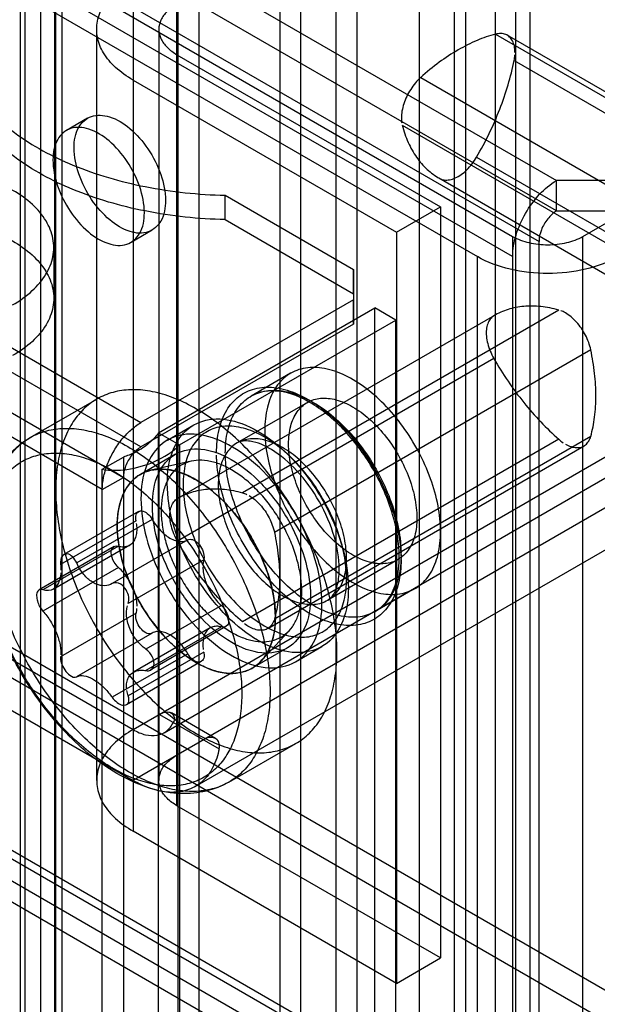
# Model space of a CAD drawing. Header units: millimetres. Extents: x 188 to 1028, y 131 to 1566.
# Tile 259 of 326: x 599 to 622, y 1058 to 1098. Entities that reach past the tile are written whole.
import ezdxf

# ---------------------------------------------------------------- set-up
doc = ezdxf.new("R2010")
doc.units = ezdxf.units.MM
doc.header["$LTSCALE"] = 110.325218
doc.layers.get('0').update_dxf_attribs({"linetype": 'CONTINUOUS'})

msp = doc.modelspace()

# ---------------------------------------------------------------- linework, layer by layer
at = {"color": 7, "linetype": 'CONTINUOUS'}
for p, q in [((609.663, 1565.991), (609.663, 633.546)), ((610.511, 633.056), (610.511, 1565.501)), ((612.774, 635.342), (612.774, 1564.195)), ((611.926, 1563.705), (611.926, 634.852)), ((616.699, 590.047), (616.699, 1546.988)), ((615.284, 589.23), (615.284, 1546.171)), ((600.046, 627.993), (600.046, 1333.86)), ((600.895, 1333.37), (600.895, 627.504)), ((599.402, 1332.962), (599.402, 659.755)), ((600.602, 1332.962), (600.602, 659.755)), ((204.669, 1331.557), (620.803, 1091.307)), ((620.803, 1090.083), (204.669, 1330.332)), ((606.41, 1329.369), (606.41, 684.863)), ((203.962, 1329.108), (620.096, 1088.858)), ((605.562, 1328.879), (605.562, 684.373)), ((619.035, 1088.246), (202.901, 1328.495)), ((189.997, 1320.637), (604.08, 1081.571)), ((604.08, 1080.591), (189.997, 1319.657)), ((189.29, 1318.432), (603.373, 1079.366)), ((602.524, 1078.876), (188.441, 1317.942)), ((215.276, 1293.998), (624.339, 1057.831)), ((215.276, 1292.773), (624.339, 1056.606)), ((620.803, 1051.707), (203.962, 1292.365)), ((202.901, 1291.753), (620.803, 1050.482)), ((204.169, 1291.907), (620.303, 1051.658)), ((203.419, 1290.608), (619.553, 1050.358)), ((618.328, 1109.882), (618.328, 149.676)), ((619.742, 150.492), (619.742, 1109.066)), ((617.157, 151.309), (617.157, 1108.249)), ((619.157, 151.309), (619.157, 1108.249)), ((600.651, 142.735), (600.651, 1099.676)), ((600.651, 1099.676), (619.035, 1089.062)), ((603.762, 1099.431), (603.762, 1065.138)), ((599.236, 141.919), (599.236, 1098.86)), ((599.236, 1098.86), (617.621, 1088.246)), ((605.53, 1066.159), (605.53, 1098.411)), ((602.297, 1097.39), (602.297, 1067.18)), ((604.797, 1097.39), (604.797, 1067.18)), ((618.35, 1097.195), (631.078, 1089.847)), ((631.546, 1089.802), (618.818, 1097.15)), ((605.53, 1096.369), (616.136, 1090.246)), ((619.094, 1096.137), (631.822, 1088.788)), ((621.864, 1089.062), (633.885, 1096.002)), ((603.762, 1095.349), (614.368, 1089.225)), ((615.336, 1095.454), (628.064, 1088.106)), ((601.928, 1093.814), (601.08, 1093.325)), ((614.592, 1093.537), (627.32, 1086.188)), ((617.587, 1092.251), (630.315, 1084.903)), ((616.067, 1091.41), (628.827, 1084.044)), ((620.803, 1090.083), (620.803, 1091.307)), ((625.046, 1091.307), (620.803, 1091.307)), ((607.474, 1089.736), (607.474, 1090.715)), ((607.474, 1090.715), (612.636, 1087.735)), ((614.368, 1089.225), (616.136, 1090.246)), ((616.136, 1090.246), (616.136, 1060.035)), ((620.803, 1090.083), (625.046, 1090.083)), ((607.474, 1089.736), (612.636, 1086.755)), ((604.528, 1089.311), (603.68, 1088.821)), ((614.368, 1089.225), (614.368, 1059.015)), ((619.035, 1089.062), (619.035, 132.121)), ((620.096, 1052.115), (620.096, 1088.858)), ((621.864, 132.121), (621.864, 1089.062)), ((600.573, 1088.612), (600.573, 1086.571)), ((603.762, 1069.221), (637.349, 1088.612)), ((617.621, 131.305), (617.621, 1088.246)), ((639.117, 1087.592), (603.762, 1067.179)), ((612.636, 1086.755), (612.636, 1087.735)), ((612.636, 1087.735), (612.636, 1085.531)), ((605.012, 1069.097), (636.831, 1087.468)), ((612.636, 1086.511), (604.08, 1081.571)), ((612.636, 1085.531), (612.636, 1086.511)), ((604.787, 1081.163), (613.485, 1086.184)), ((620.89, 1086.1), (608.162, 1078.751)), ((613.485, 1053.524), (613.485, 1086.184)), ((614.334, 1085.694), (613.485, 1086.184)), ((618.311, 1085.885), (605.551, 1078.518)), ((605.636, 1080.673), (614.334, 1085.694)), ((614.334, 1053.034), (614.334, 1085.694)), ((612.636, 1085.531), (604.08, 1080.591)), ((606.262, 1066.932), (638.081, 1085.303)), ((622.179, 1084.497), (609.451, 1077.148)), ((618.279, 1084.148), (605.551, 1076.8)), ((610.101, 1083.553), (608.51, 1082.635)), ((599.618, 1080.965), (602.307, 1082.518)), ((610.776, 1082.384), (607.947, 1080.751)), ((605.147, 1080.866), (606.207, 1081.479)), ((604.787, 148.717), (604.787, 1081.163)), ((604.787, 1081.163), (605.636, 1080.673)), ((620.89, 1080.9), (608.162, 1073.552)), ((622.179, 1081.015), (609.451, 1073.667)), ((605.636, 1080.673), (605.636, 148.227)), ((609.179, 1073.285), (621.907, 1080.633)), ((602.524, 1079.693), (603.373, 1080.183)), ((603.373, 1080.183), (603.373, 149.697)), ((605.472, 1080.303), (604.057, 1079.487)), ((602.524, 149.207), (602.524, 1079.693)), ((606.107, 1080.02), (604.491, 1079.655)), ((602.524, 1078.876), (603.373, 1079.366)), ((603.986, 1077.996), (600.982, 1076.262)), ((604.533, 1077.679), (601.494, 1075.924)), ((603.887, 1077.621), (600.848, 1075.866)), ((602.998, 1076.59), (599.981, 1074.849)), ((603.173, 1076.605), (600.134, 1074.85)), ((603.629, 1076.644), (600.544, 1074.863)), ((605.962, 1076.855), (602.918, 1075.097)), ((603.173, 1075.744), (600.134, 1073.99)), ((606.607, 1076.051), (603.567, 1074.296)), ((614.426, 1076.062), (611.597, 1074.429)), ((615.101, 1074.893), (613.51, 1073.974)), ((607.321, 1074.21), (604.282, 1072.456)), ((603.887, 1073.904), (600.848, 1072.149)), ((607.321, 1073.349), (604.282, 1071.595)), ((607.496, 1073.364), (604.479, 1071.623)), ((596.867, 1073.201), (603.762, 1069.221)), ((604.537, 1073.103), (601.492, 1071.345)), ((606.865, 1073.311), (603.78, 1071.53)), ((610.044, 1073.201), (608.92, 1071.984)), ((610.297, 1071.946), (611.357, 1072.558)), ((605.961, 1072.276), (602.922, 1070.521)), ((606.607, 1072.333), (603.567, 1070.579)), ((609.972, 1072.509), (608.557, 1071.693)), ((606.507, 1071.958), (603.503, 1070.224)), ((596.867, 1071.16), (603.762, 1067.179)), ((608.135, 1070.658), (608.135, 1070.602)), ((609.274, 1070.771), (609.274, 1070.71)), ((604.822, 1069.833), (607.226, 1068.445)), ((607.084, 1068.866), (605.31, 1069.89)), ((607.618, 1067.108), (610.307, 1068.661)), ((616.136, 1060.035), (605.53, 1066.159)), ((614.368, 1059.015), (603.762, 1065.138)), ((614.368, 1059.015), (616.136, 1060.035))]:
    msp.add_line(p, q, dxfattribs=at)
for points in [[(603.887, 1077.621), (603.879, 1077.664), (603.875, 1077.706), (603.873, 1077.747)], [(606.62, 1076.161), (606.619, 1076.122), (606.614, 1076.085), (606.607, 1076.051)], [(603.873, 1073.794), (603.875, 1073.833), (603.879, 1073.869), (603.887, 1073.904)], [(606.607, 1072.333), (606.614, 1072.29), (606.619, 1072.248), (606.62, 1072.208)]]:
    msp.add_lwpolyline(points, dxfattribs=at)
for points, knots in [([(603.762, 1095.349), (603.512, 1095.493), (603.065, 1095.808), (602.558, 1096.395), (602.288, 1097.049), (602.288, 1097.731), (602.558, 1098.385), (603.065, 1098.973), (603.512, 1099.287), (603.762, 1099.431)], [0, 0, 0, 0, 0.165155, 0.309737, 0.438588, 0.561413, 0.690264, 0.834846, 1, 1, 1, 1]), ([(596.915, 1098.608), (596.688, 1098.015), (596.509, 1096.666), (597.34, 1094.701), (599.037, 1093.061), (601.413, 1091.79), (604.3, 1090.958), (606.393, 1090.739), (607.474, 1090.715)], [0, 0, 0, 0, 0.125825, 0.256373, 0.407767, 0.585294, 0.785575, 1, 1, 1, 1]), ([(605.53, 1098.411), (605.386, 1098.328), (605.132, 1098.144), (604.864, 1097.79), (604.766, 1097.39), (604.864, 1096.99), (605.132, 1096.636), (605.386, 1096.453), (605.53, 1096.369)], [0, 0, 0, 0, 0.190419, 0.353951, 0.499989, 0.646029, 0.809567, 1, 1, 1, 1]), ([(607.474, 1089.736), (606.393, 1089.759), (604.3, 1089.978), (601.413, 1090.81), (599.037, 1092.081), (597.34, 1093.721), (596.509, 1095.686), (596.688, 1097.035), (596.915, 1097.628)], [0, 0, 0, 0, 0.214406, 0.414678, 0.592206, 0.743607, 0.874163, 1, 1, 1, 1]), ([(618.35, 1097.195), (618.096, 1097.129), (617.577, 1096.95), (616.817, 1096.566), (616.059, 1096.065), (615.575, 1095.669), (615.336, 1095.454)], [0, 0, 0, 0, 0.224659, 0.466777, 0.725758, 1, 1, 1, 1]), ([(619.128, 1096.464), (619.128, 1096.547), (619.115, 1096.705), (619.043, 1096.92), (618.923, 1097.087), (618.757, 1097.194), (618.557, 1097.232), (618.42, 1097.213), (618.35, 1097.195)], [0, 0, 0, 0, 0.198114, 0.372815, 0.528948, 0.676855, 0.830024, 1, 1, 1, 1]), ([(617.587, 1092.251), (617.768, 1092.561), (618.104, 1093.192), (618.528, 1094.165), (618.864, 1095.146), (619.029, 1095.808), (619.094, 1096.137)], [0, 0, 0, 0, 0.257311, 0.511716, 0.760205, 1, 1, 1, 1]), ([(615.336, 1095.454), (615.259, 1095.386), (615.114, 1095.234), (614.926, 1094.977), (614.769, 1094.696), (614.651, 1094.404), (614.577, 1094.112), (614.558, 1093.918), (614.558, 1093.825)], [0, 0, 0, 0, 0.166162, 0.339265, 0.514213, 0.685792, 0.849095, 1, 1, 1, 1]), ([(601.39, 1092.624), (601.39, 1092.906), (601.463, 1093.437), (602.073, 1093.99), (602.913, 1093.91), (603.702, 1093.405), (604.41, 1092.593), (604.913, 1091.597), (605.067, 1090.857), (605.067, 1090.501)], [0, 0, 0, 0, 0.130231, 0.233176, 0.344879, 0.489739, 0.658605, 0.836049, 1, 1, 1, 1]), ([(614.592, 1093.537), (614.653, 1093.299), (614.806, 1092.848), (615.142, 1092.242), (615.571, 1091.745), (615.917, 1091.494), (616.099, 1091.392)], [0, 0, 0, 0, 0.27375, 0.528096, 0.767883, 1, 1, 1, 1]), ([(604.218, 1090.011), (604.218, 1090.365), (604.067, 1091.098), (603.569, 1092.09), (602.867, 1092.904), (602.079, 1093.414), (601.236, 1093.504), (600.615, 1092.953), (600.541, 1092.418), (600.541, 1092.134)], [0, 0, 0, 0, 0.162892, 0.338517, 0.507397, 0.652855, 0.765202, 0.869081, 1, 1, 1, 1]), ([(605.067, 1090.501), (605.067, 1090.219), (604.994, 1089.689), (604.383, 1089.136), (603.543, 1089.215), (602.755, 1089.72), (602.047, 1090.533), (601.544, 1091.529), (601.39, 1092.269), (601.39, 1092.624)], [0, 0, 0, 0, 0.130231, 0.233176, 0.344879, 0.489739, 0.658605, 0.836049, 1, 1, 1, 1]), ([(600.541, 1092.134), (600.541, 1091.781), (600.693, 1091.047), (601.19, 1090.056), (601.893, 1089.242), (602.68, 1088.731), (603.523, 1088.641), (604.144, 1089.193), (604.218, 1089.728), (604.218, 1090.011)], [0, 0, 0, 0, 0.162892, 0.338517, 0.507397, 0.652855, 0.765202, 0.869081, 1, 1, 1, 1]), ([(616.099, 1091.392), (616.156, 1091.36), (616.289, 1091.318), (616.508, 1091.329), (616.739, 1091.406), (616.973, 1091.544), (617.199, 1091.736), (617.41, 1091.975), (617.531, 1092.156), (617.587, 1092.251)], [0, 0, 0, 0, 0.104658, 0.218345, 0.346729, 0.49142, 0.651013, 0.8221, 1, 1, 1, 1]), ([(598.918, 1086.306), (599.2, 1086.468), (599.704, 1086.823), (600.277, 1087.486), (600.583, 1088.224), (600.584, 1088.993), (600.282, 1089.731), (599.711, 1090.395), (598.911, 1090.961), (597.921, 1091.408), (596.79, 1091.719), (595.57, 1091.88), (594.316, 1091.882), (593.088, 1091.726), (591.945, 1091.416), (591.244, 1091.102), (590.928, 1090.919)], [0, 0, 0, 0, 0.068662, 0.128888, 0.182606, 0.233435, 0.287046, 0.347271, 0.41572, 0.492207, 0.575244, 0.662467, 0.751, 0.839016, 0.922873, 1, 1, 1, 1]), ([(619.035, 1088.246), (619.035, 1088.538), (619.145, 1089.149), (619.523, 1090.005), (620.076, 1090.761), (620.55, 1091.161), (620.803, 1091.307)], [0, 0, 0, 0, 0.239286, 0.500002, 0.760717, 1, 1, 1, 1]), ([(620.803, 1090.083), (620.666, 1090.004), (620.42, 1089.771), (620.174, 1089.345), (620.096, 1089.016), (620.096, 1088.858)], [0, 0, 0, 0, 0.324297, 0.675568, 1, 1, 1, 1]), ([(590.928, 1088.877), (591.243, 1089.06), (591.939, 1089.373), (593.074, 1089.682), (594.293, 1089.839), (595.54, 1089.84), (596.76, 1089.684), (597.896, 1089.376), (598.89, 1088.931), (599.694, 1088.368), (600.271, 1087.707), (600.581, 1086.97), (600.586, 1086.196), (600.283, 1085.452), (599.707, 1084.784), (599.201, 1084.428), (598.918, 1084.264)], [0, 0, 0, 0, 0.076803, 0.159994, 0.247287, 0.335327, 0.422553, 0.505905, 0.582647, 0.65122, 0.711507, 0.765284, 0.816399, 0.870462, 0.931078, 1, 1, 1, 1]), ([(619.035, 1089.062), (619.238, 1088.945), (619.705, 1088.777), (620.45, 1088.696), (621.194, 1088.777), (621.661, 1088.945), (621.864, 1089.062)], [0, 0, 0, 0, 0.239285, 0.500001, 0.760716, 1, 1, 1, 1]), ([(623.278, 1088.246), (622.873, 1088.012), (621.938, 1087.675), (620.45, 1087.514), (618.961, 1087.675), (618.026, 1088.012), (617.621, 1088.246)], [0, 0, 0, 0, 0.239284, 0.499999, 0.760715, 1, 1, 1, 1]), ([(620.89, 1086.1), (620.654, 1086.165), (620.187, 1086.259), (619.494, 1086.271), (618.849, 1086.147), (618.458, 1085.973), (618.279, 1085.867)], [0, 0, 0, 0, 0.273748, 0.528094, 0.767881, 1, 1, 1, 1]), ([(618.279, 1085.867), (618.223, 1085.833), (618.12, 1085.739), (618.02, 1085.544), (617.971, 1085.305), (617.974, 1085.034), (618.027, 1084.742), (618.128, 1084.44), (618.224, 1084.245), (618.279, 1084.148)], [0, 0, 0, 0, 0.104658, 0.218346, 0.346731, 0.491423, 0.651015, 0.822102, 1, 1, 1, 1]), ([(622.179, 1084.497), (622.158, 1084.597), (622.099, 1084.799), (621.971, 1085.09), (621.806, 1085.366), (621.611, 1085.615), (621.396, 1085.825), (621.237, 1085.939), (621.157, 1085.985)], [0, 0, 0, 0, 0.166163, 0.339266, 0.514216, 0.685794, 0.849096, 1, 1, 1, 1]), ([(622.179, 1081.015), (622.249, 1081.269), (622.353, 1081.808), (622.4, 1082.658), (622.346, 1083.565), (622.245, 1084.183), (622.179, 1084.497)], [0, 0, 0, 0, 0.22466, 0.466778, 0.725759, 1, 1, 1, 1]), ([(618.279, 1084.148), (618.457, 1083.837), (618.836, 1083.23), (619.466, 1082.376), (620.148, 1081.595), (620.639, 1081.121), (620.89, 1080.9)], [0, 0, 0, 0, 0.257312, 0.511717, 0.760206, 1, 1, 1, 1]), ([(616.136, 1077.182), (616.136, 1077.529), (616.057, 1078.257), (615.751, 1079.342), (615.27, 1080.418), (614.641, 1081.426), (613.9, 1082.312), (613.084, 1083.027), (612.239, 1083.532), (611.405, 1083.798), (610.617, 1083.799), (609.929, 1083.505), (609.419, 1082.935), (609.121, 1082.157), (609.065, 1081.574), (609.065, 1081.264)], [0, 0, 0, 0, 0.082904, 0.173285, 0.267958, 0.362914, 0.455684, 0.54242, 0.620414, 0.688853, 0.74889, 0.804338, 0.861772, 0.926239, 1, 1, 1, 1]), ([(611.964, 1072.324), (611.964, 1072.661), (611.918, 1073.359), (611.727, 1074.417), (611.416, 1075.5), (610.994, 1076.585), (610.468, 1077.648), (609.851, 1078.667), (609.156, 1079.617), (608.399, 1080.478), (607.595, 1081.231), (606.763, 1081.862), (605.92, 1082.354), (605.083, 1082.699), (604.27, 1082.886), (603.498, 1082.91), (602.783, 1082.766), (602.146, 1082.454), (601.608, 1081.983), (601.18, 1081.368), (600.872, 1080.625), (600.688, 1079.774), (600.651, 1079.169), (600.651, 1078.856)], [0, 0, 0, 0, 0.050235, 0.103716, 0.159797, 0.217619, 0.276716, 0.336044, 0.394634, 0.451663, 0.506423, 0.558268, 0.606678, 0.651376, 0.692395, 0.730159, 0.765536, 0.799803, 0.834457, 0.870852, 0.910279, 0.953284, 1, 1, 1, 1]), ([(607.121, 1080.346), (607.121, 1080.663), (607.177, 1081.262), (607.474, 1082.063), (607.98, 1082.659), (608.667, 1082.986), (609.467, 1083.021), (610.321, 1082.783), (611.192, 1082.301), (612.04, 1081.601), (612.823, 1080.719), (613.501, 1079.698), (614.038, 1078.593), (614.401, 1077.464), (614.518, 1076.701), (614.538, 1076.333)], [0, 0, 0, 0, 0.073659, 0.137968, 0.195266, 0.250293, 0.309544, 0.376857, 0.45343, 0.538723, 0.630639, 0.725946, 0.822043, 0.914588, 1, 1, 1, 1]), ([(607.474, 1080.346), (607.474, 1080.648), (607.528, 1081.217), (607.81, 1081.98), (608.292, 1082.549), (608.95, 1082.862), (609.715, 1082.893), (610.532, 1082.663), (611.364, 1082.2), (612.173, 1081.527), (612.919, 1080.683), (613.562, 1079.71), (614.068, 1078.661), (614.409, 1077.594), (614.52, 1076.873), (614.538, 1076.525)], [0, 0, 0, 0, 0.073546, 0.137808, 0.195169, 0.250626, 0.310062, 0.377599, 0.454636, 0.540371, 0.632552, 0.728063, 0.823394, 0.915057, 1, 1, 1, 1]), ([(614.472, 1076.161), (614.472, 1076.737), (614.256, 1077.96), (613.503, 1079.687), (612.396, 1081.223), (611.091, 1082.341), (609.752, 1082.932), (608.838, 1082.824), (608.51, 1082.635)], [0, 0, 0, 0, 0.174359, 0.370151, 0.566676, 0.7428, 0.88522, 1, 1, 1, 1]), ([(610.02, 1080.713), (610.02, 1080.956), (610.066, 1081.41), (610.319, 1082.009), (610.753, 1082.423), (611.328, 1082.591), (611.968, 1082.512), (612.634, 1082.217), (613.292, 1081.729), (613.905, 1081.08), (614.435, 1080.307), (614.848, 1079.459), (615.112, 1078.594), (615.182, 1078.01), (615.182, 1077.733)], [0, 0, 0, 0, 0.079261, 0.147487, 0.208298, 0.268733, 0.336523, 0.415026, 0.504345, 0.602437, 0.705439, 0.809555, 0.909345, 1, 1, 1, 1]), ([(605.141, 1079.121), (605.141, 1079.566), (605.244, 1080.389), (605.901, 1081.41), (607.006, 1081.823), (608.25, 1081.569), (609.497, 1080.812), (610.655, 1079.638), (611.607, 1078.17), (612.245, 1076.57), (612.424, 1075.448), (612.424, 1074.916)], [0, 0, 0, 0, 0.103304, 0.188221, 0.267734, 0.360433, 0.473055, 0.602504, 0.739886, 0.876489, 1, 1, 1, 1]), ([(597.961, 1077.364), (597.963, 1077.674), (598.005, 1078.271), (598.195, 1079.113), (598.508, 1079.846), (598.938, 1080.453), (599.48, 1080.916), (600.119, 1081.221), (600.834, 1081.359), (601.607, 1081.329), (602.419, 1081.137), (603.255, 1080.789), (604.096, 1080.293), (604.926, 1079.661), (605.727, 1078.906), (606.481, 1078.045), (607.173, 1077.095), (607.787, 1076.079), (608.31, 1075.019), (608.73, 1073.936), (609.039, 1072.856), (609.228, 1071.802), (609.274, 1071.107), (609.274, 1070.771)], [0, 0, 0, 0, 0.04636, 0.089, 0.128161, 0.164503, 0.19912, 0.233431, 0.268918, 0.30683, 0.348007, 0.392853, 0.441394, 0.493359, 0.548251, 0.605408, 0.664053, 0.723341, 0.782395, 0.840351, 0.896395, 0.949805, 1, 1, 1, 1]), ([(602.959, 1080.372), (603.055, 1080.543), (603.268, 1080.862), (603.644, 1081.269), (603.933, 1081.486), (604.08, 1081.571)], [0, 0, 0, 0, 0.353427, 0.691551, 1, 1, 1, 1]), ([(612.353, 1075.283), (612.353, 1075.607), (612.279, 1076.284), (611.994, 1077.294), (611.547, 1078.294), (610.963, 1079.231), (610.274, 1080.054), (609.516, 1080.719), (608.73, 1081.189), (607.954, 1081.436), (607.221, 1081.437), (606.581, 1081.165), (606.107, 1080.635), (605.829, 1079.91), (605.777, 1079.368), (605.777, 1079.08)], [0, 0, 0, 0, 0.082973, 0.173355, 0.268041, 0.36291, 0.455606, 0.542329, 0.620313, 0.688761, 0.7488, 0.804245, 0.861715, 0.926193, 1, 1, 1, 1]), ([(609.065, 1081.264), (609.065, 1080.917), (609.144, 1080.189), (609.451, 1079.104), (609.932, 1078.028), (610.56, 1077.02), (611.302, 1076.134), (612.117, 1075.419), (612.962, 1074.914), (613.797, 1074.648), (614.585, 1074.647), (615.272, 1074.941), (615.782, 1075.511), (616.08, 1076.289), (616.136, 1076.872), (616.136, 1077.182)], [0, 0, 0, 0, 0.082904, 0.173285, 0.267958, 0.362914, 0.455684, 0.54242, 0.620414, 0.688853, 0.74889, 0.804338, 0.861772, 0.926239, 1, 1, 1, 1]), ([(597.668, 1076.894), (597.668, 1077.491), (597.797, 1078.613), (598.477, 1080.063), (599.222, 1080.736), (599.618, 1080.965)], [0, 0, 0, 0, 0.380368, 0.708521, 1, 1, 1, 1]), ([(604.787, 1081.163), (604.664, 1080.983), (604.365, 1080.674), (603.867, 1080.364), (603.527, 1080.23), (603.373, 1080.183)], [0, 0, 0, 0, 0.374047, 0.724271, 1, 1, 1, 1]), ([(611.363, 1074.304), (611.363, 1074.833), (611.187, 1075.946), (610.557, 1077.535), (609.616, 1078.998), (608.465, 1080.176), (607.219, 1080.945), (605.971, 1081.213), (604.853, 1080.811), (604.184, 1079.784), (604.08, 1078.956), (604.08, 1078.509)], [0, 0, 0, 0, 0.12288, 0.258, 0.394373, 0.524116, 0.637201, 0.730341, 0.810575, 0.896244, 1, 1, 1, 1]), ([(612.353, 1076.1), (612.353, 1076.376), (612.285, 1076.954), (612.025, 1077.812), (611.618, 1078.655), (611.09, 1079.43), (610.477, 1080.085), (609.816, 1080.578), (609.147, 1080.878), (608.502, 1080.959), (607.924, 1080.791), (607.49, 1080.375), (607.238, 1079.776), (607.191, 1079.322), (607.191, 1079.08)], [0, 0, 0, 0, 0.090062, 0.188656, 0.291856, 0.395055, 0.493649, 0.58371, 0.662781, 0.730918, 0.791854, 0.852791, 0.920928, 1, 1, 1, 1]), ([(612.06, 1075.692), (612.06, 1076.121), (611.891, 1077.064), (611.305, 1078.414), (610.441, 1079.621), (609.471, 1080.458), (608.624, 1080.858), (608.099, 1080.839), (607.947, 1080.751)], [0, 0, 0, 0, 0.180132, 0.395344, 0.6126, 0.797012, 0.92649, 1, 1, 1, 1]), ([(621.157, 1080.707), (621.229, 1080.665), (621.373, 1080.598), (621.594, 1080.553), (621.799, 1080.574), (621.975, 1080.664), (622.107, 1080.818), (622.16, 1080.946), (622.179, 1081.015)], [0, 0, 0, 0, 0.198111, 0.372811, 0.528943, 0.676851, 0.830022, 1, 1, 1, 1]), ([(602.524, 1079.693), (602.848, 1079.636), (603.585, 1079.655), (604.67, 1079.963), (605.354, 1080.397), (605.636, 1080.673)], [0, 0, 0, 0, 0.293931, 0.647105, 1, 1, 1, 1]), ([(604.08, 1080.591), (604.013, 1080.552), (603.882, 1080.454), (603.711, 1080.269), (603.614, 1080.124), (603.57, 1080.046)], [0, 0, 0, 0, 0.308449, 0.646573, 1, 1, 1, 1]), ([(604.54, 1078.243), (604.54, 1078.675), (604.645, 1079.474), (605.403, 1080.42), (606.597, 1080.603), (607.83, 1080.103), (609.012, 1079.117), (610.015, 1077.755), (610.704, 1076.206), (610.904, 1075.097), (610.904, 1074.569)], [0, 0, 0, 0, 0.114864, 0.207597, 0.299914, 0.41387, 0.552145, 0.705067, 0.859646, 1, 1, 1, 1]), ([(615.182, 1077.733), (615.182, 1077.49), (615.135, 1077.036), (614.882, 1076.437), (614.448, 1076.023), (613.874, 1075.855), (613.233, 1075.934), (612.567, 1076.229), (611.909, 1076.717), (611.297, 1077.366), (610.766, 1078.139), (610.354, 1078.987), (610.089, 1079.852), (610.02, 1080.436), (610.02, 1080.713)], [0, 0, 0, 0, 0.079261, 0.147487, 0.208298, 0.268733, 0.336523, 0.415026, 0.504345, 0.602437, 0.705439, 0.809555, 0.909345, 1, 1, 1, 1]), ([(597.766, 1076.701), (597.769, 1076.999), (597.811, 1077.572), (598.002, 1078.374), (598.316, 1079.066), (598.75, 1079.629), (599.296, 1080.044), (599.937, 1080.294), (600.647, 1080.372), (601.404, 1080.284), (602.193, 1080.036), (603.002, 1079.633), (603.812, 1079.083), (604.607, 1078.394), (605.363, 1077.586), (606.059, 1076.68), (606.674, 1075.704), (607.191, 1074.689), (607.603, 1073.66), (607.904, 1072.638), (608.09, 1071.638), (608.135, 1070.978), (608.135, 1070.658)], [0, 0, 0, 0, 0.048604, 0.093074, 0.133728, 0.17141, 0.207687, 0.244039, 0.282013, 0.322858, 0.367375, 0.416152, 0.469412, 0.526495, 0.587077, 0.649385, 0.712303, 0.774671, 0.834639, 0.892618, 0.94792, 1, 1, 1, 1]), ([(602.524, 1078.876), (602.524, 1079.038), (602.564, 1079.377), (602.713, 1079.882), (602.868, 1080.211), (602.959, 1080.372)], [0, 0, 0, 0, 0.3087, 0.646309, 1, 1, 1, 1]), ([(607.722, 1079.672), (607.565, 1079.763), (607.252, 1079.915), (606.773, 1080.048), (606.317, 1080.071), (605.9, 1079.979), (605.539, 1079.77), (605.249, 1079.454), (605.041, 1079.047), (604.917, 1078.563), (604.879, 1078.019), (604.926, 1077.429), (605.055, 1076.81), (605.263, 1076.178), (605.545, 1075.552), (605.89, 1074.953), (606.29, 1074.396), (606.734, 1073.898), (607.209, 1073.474), (607.549, 1073.24), (607.722, 1073.14)], [0, 0, 0, 0, 0.05393, 0.102904, 0.147307, 0.188254, 0.228346, 0.269679, 0.314212, 0.363207, 0.417146, 0.475901, 0.538873, 0.60514, 0.673557, 0.742706, 0.810777, 0.877347, 0.940815, 1, 1, 1, 1]), ([(614.545, 1076.059), (614.545, 1075.741), (614.489, 1075.143), (614.192, 1074.342), (613.686, 1073.746), (612.998, 1073.418), (612.199, 1073.384), (611.345, 1073.621), (610.474, 1074.104), (609.626, 1074.804), (608.843, 1075.686), (608.164, 1076.706), (607.628, 1077.811), (607.265, 1078.94), (607.147, 1079.704), (607.128, 1080.071)], [0, 0, 0, 0, 0.073659, 0.137968, 0.195266, 0.250293, 0.309544, 0.376857, 0.45343, 0.538723, 0.630639, 0.725946, 0.822043, 0.914588, 1, 1, 1, 1]), ([(614.545, 1076.263), (614.545, 1075.961), (614.492, 1075.392), (614.209, 1074.629), (613.727, 1074.06), (613.069, 1073.747), (612.304, 1073.716), (611.487, 1073.945), (610.655, 1074.409), (609.846, 1075.081), (609.1, 1075.926), (608.457, 1076.899), (607.952, 1077.947), (607.61, 1079.015), (607.5, 1079.736), (607.481, 1080.084)], [0, 0, 0, 0, 0.073546, 0.137808, 0.195169, 0.250626, 0.310062, 0.377599, 0.454636, 0.540371, 0.632552, 0.728063, 0.823394, 0.915057, 1, 1, 1, 1]), ([(609.489, 1073.753), (609.489, 1074.277), (609.293, 1075.378), (608.612, 1076.918), (607.619, 1078.278), (606.441, 1079.27), (605.207, 1079.783), (604.002, 1079.614), (603.231, 1078.666), (603.125, 1077.861), (603.125, 1077.427)], [0, 0, 0, 0, 0.139572, 0.292522, 0.44482, 0.583634, 0.698027, 0.791054, 0.884598, 1, 1, 1, 1]), ([(606.307, 1071.915), (606.115, 1072.027), (605.733, 1072.289), (605.2, 1072.765), (604.701, 1073.324), (604.249, 1073.952), (603.858, 1074.629), (603.54, 1075.336), (603.305, 1076.05), (603.161, 1076.749), (603.11, 1077.413), (603.154, 1078.023), (603.293, 1078.563), (603.526, 1079.019), (603.85, 1079.373), (604.255, 1079.608), (604.723, 1079.713), (605.235, 1079.688), (605.777, 1079.538), (606.13, 1079.366), (606.307, 1079.264)], [0, 0, 0, 0, 0.058851, 0.122122, 0.188626, 0.256847, 0.326418, 0.39522, 0.461798, 0.524914, 0.583632, 0.637392, 0.686112, 0.730345, 0.771423, 0.811392, 0.852243, 0.896625, 0.945747, 1, 1, 1, 1]), ([(603.57, 1080.046), (603.529, 1079.973), (603.459, 1079.823), (603.391, 1079.594), (603.373, 1079.44), (603.373, 1079.366)], [0, 0, 0, 0, 0.353691, 0.6913, 1, 1, 1, 1]), ([(607.722, 1073.14), (607.878, 1073.05), (608.191, 1072.898), (608.671, 1072.764), (609.126, 1072.741), (609.543, 1072.833), (609.905, 1073.042), (610.195, 1073.358), (610.402, 1073.766), (610.526, 1074.249), (610.564, 1074.793), (610.518, 1075.383), (610.388, 1076.003), (610.18, 1076.634), (609.899, 1077.26), (609.553, 1077.859), (609.153, 1078.416), (608.709, 1078.914), (608.235, 1079.339), (607.894, 1079.573), (607.722, 1079.672)], [0, 0, 0, 0, 0.05393, 0.102904, 0.147307, 0.188254, 0.228346, 0.269679, 0.314212, 0.363207, 0.417146, 0.475901, 0.538873, 0.60514, 0.673557, 0.742706, 0.810777, 0.877347, 0.940815, 1, 1, 1, 1]), ([(606.307, 1079.264), (606.5, 1079.153), (606.882, 1078.891), (607.415, 1078.415), (607.914, 1077.855), (608.366, 1077.228), (608.757, 1076.55), (609.075, 1075.843), (609.31, 1075.129), (609.454, 1074.43), (609.505, 1073.766), (609.461, 1073.156), (609.322, 1072.616), (609.089, 1072.16), (608.765, 1071.806), (608.36, 1071.572), (607.892, 1071.467), (607.38, 1071.491), (606.838, 1071.641), (606.485, 1071.813), (606.307, 1071.915)], [0, 0, 0, 0, 0.058851, 0.122122, 0.188626, 0.256847, 0.326418, 0.39522, 0.461798, 0.524914, 0.583632, 0.637392, 0.686112, 0.730345, 0.771423, 0.811392, 0.852243, 0.896625, 0.945747, 1, 1, 1, 1]), ([(612.424, 1074.916), (612.424, 1074.471), (612.32, 1073.648), (611.663, 1072.627), (610.559, 1072.214), (609.314, 1072.468), (608.067, 1073.225), (606.91, 1074.399), (605.958, 1075.867), (605.32, 1077.467), (605.141, 1078.589), (605.141, 1079.121)], [0, 0, 0, 0, 0.103304, 0.188221, 0.267734, 0.360433, 0.473055, 0.602504, 0.739886, 0.876489, 1, 1, 1, 1]), ([(605.551, 1078.518), (605.73, 1078.625), (606.121, 1078.799), (606.766, 1078.922), (607.459, 1078.91), (607.926, 1078.817), (608.162, 1078.751)], [0, 0, 0, 0, 0.232119, 0.471906, 0.726252, 1, 1, 1, 1]), ([(605.777, 1079.08), (605.777, 1078.756), (605.851, 1078.08), (606.136, 1077.07), (606.583, 1076.07), (607.168, 1075.133), (607.857, 1074.31), (608.615, 1073.645), (609.4, 1073.175), (610.176, 1072.927), (610.909, 1072.926), (611.549, 1073.199), (612.024, 1073.729), (612.301, 1074.453), (612.353, 1074.996), (612.353, 1075.283)], [0, 0, 0, 0, 0.082973, 0.173355, 0.268041, 0.36291, 0.455606, 0.542329, 0.620313, 0.688761, 0.7488, 0.804245, 0.861715, 0.926193, 1, 1, 1, 1]), ([(607.191, 1079.08), (607.191, 1078.804), (607.259, 1078.227), (607.52, 1077.368), (607.927, 1076.525), (608.454, 1075.75), (609.067, 1075.095), (609.728, 1074.602), (610.398, 1074.302), (611.042, 1074.221), (611.62, 1074.389), (612.055, 1074.805), (612.307, 1075.404), (612.353, 1075.858), (612.353, 1076.1)], [0, 0, 0, 0, 0.090062, 0.188656, 0.291856, 0.395055, 0.493649, 0.58371, 0.662781, 0.730918, 0.791854, 0.852791, 0.920928, 1, 1, 1, 1]), ([(600.651, 1078.856), (600.651, 1078.518), (600.697, 1077.821), (600.888, 1076.762), (601.198, 1075.679), (601.621, 1074.594), (602.146, 1073.531), (602.764, 1072.513), (603.459, 1071.563), (604.216, 1070.702), (605.02, 1069.948), (605.852, 1069.318), (606.695, 1068.825), (607.532, 1068.481), (608.345, 1068.293), (609.117, 1068.27), (609.832, 1068.414), (610.469, 1068.725), (611.007, 1069.196), (611.434, 1069.811), (611.742, 1070.554), (611.927, 1071.406), (611.964, 1072.01), (611.964, 1072.324)], [0, 0, 0, 0, 0.050235, 0.103716, 0.159797, 0.217619, 0.276716, 0.336044, 0.394634, 0.451663, 0.506423, 0.558268, 0.606678, 0.651376, 0.692395, 0.730159, 0.765536, 0.799803, 0.834457, 0.870852, 0.910279, 0.953284, 1, 1, 1, 1]), ([(604.08, 1078.509), (604.08, 1077.979), (604.257, 1076.867), (604.886, 1075.278), (605.827, 1073.815), (606.978, 1072.636), (608.225, 1071.868), (609.472, 1071.6), (610.591, 1072.001), (611.259, 1073.029), (611.363, 1073.857), (611.363, 1074.304)], [0, 0, 0, 0, 0.12288, 0.258, 0.394373, 0.524116, 0.637201, 0.730341, 0.810575, 0.896244, 1, 1, 1, 1]), ([(605.551, 1076.8), (605.496, 1076.896), (605.401, 1077.092), (605.299, 1077.393), (605.246, 1077.686), (605.243, 1077.957), (605.292, 1078.195), (605.392, 1078.391), (605.495, 1078.485), (605.551, 1078.518)], [0, 0, 0, 0, 0.177898, 0.348985, 0.508577, 0.653269, 0.781654, 0.895342, 1, 1, 1, 1]), ([(608.429, 1078.637), (608.509, 1078.59), (608.668, 1078.477), (608.883, 1078.267), (609.078, 1078.018), (609.243, 1077.742), (609.371, 1077.451), (609.43, 1077.249), (609.451, 1077.148)], [0, 0, 0, 0, 0.150896, 0.314192, 0.485768, 0.660719, 0.833828, 1, 1, 1, 1]), ([(610.904, 1074.569), (610.904, 1074.137), (610.798, 1073.338), (610.04, 1072.392), (608.846, 1072.209), (607.613, 1072.71), (606.431, 1073.695), (605.428, 1075.057), (604.739, 1076.606), (604.54, 1077.716), (604.54, 1078.243)], [0, 0, 0, 0, 0.114864, 0.207597, 0.299914, 0.41387, 0.552145, 0.705067, 0.859646, 1, 1, 1, 1]), ([(603.873, 1077.747), (603.873, 1077.82), (603.9, 1077.975), (604.14, 1078.052), (604.364, 1077.912), (604.481, 1077.768), (604.533, 1077.679)], [0, 0, 0, 0, 0.229634, 0.421884, 0.677972, 1, 1, 1, 1]), ([(604.533, 1077.679), (604.586, 1077.586), (604.702, 1077.411), (604.904, 1077.18), (605.122, 1076.993), (605.347, 1076.86), (605.569, 1076.787), (605.78, 1076.779), (605.907, 1076.822), (605.961, 1076.854)], [0, 0, 0, 0, 0.178145, 0.349588, 0.509445, 0.654163, 0.78229, 0.89556, 1, 1, 1, 1]), ([(609.274, 1070.71), (609.272, 1070.399), (609.23, 1069.802), (609.04, 1068.961), (608.728, 1068.228), (608.297, 1067.621), (607.755, 1067.157), (607.117, 1066.852), (606.401, 1066.715), (605.628, 1066.744), (604.816, 1066.936), (603.981, 1067.284), (603.139, 1067.78), (602.309, 1068.412), (601.509, 1069.167), (600.754, 1070.029), (600.062, 1070.978), (599.448, 1071.994), (598.925, 1073.055), (598.505, 1074.137), (598.197, 1075.217), (598.007, 1076.272), (597.961, 1076.966), (597.961, 1077.303)], [0, 0, 0, 0, 0.04636, 0.089, 0.128161, 0.164503, 0.19912, 0.233431, 0.268918, 0.30683, 0.348007, 0.392853, 0.441394, 0.493359, 0.548251, 0.605408, 0.664053, 0.723341, 0.782395, 0.840351, 0.896395, 0.949805, 1, 1, 1, 1]), ([(603.125, 1077.427), (603.125, 1076.902), (603.322, 1075.802), (604.003, 1074.262), (604.996, 1072.901), (606.174, 1071.909), (607.408, 1071.396), (608.613, 1071.565), (609.383, 1072.514), (609.489, 1073.319), (609.489, 1073.753)], [0, 0, 0, 0, 0.139572, 0.292522, 0.44482, 0.583634, 0.698027, 0.791054, 0.884598, 1, 1, 1, 1]), ([(603.173, 1076.605), (603.239, 1076.587), (603.371, 1076.567), (603.563, 1076.6), (603.724, 1076.7), (603.84, 1076.858), (603.909, 1077.063), (603.923, 1077.214), (603.923, 1077.294)], [0, 0, 0, 0, 0.17102, 0.324611, 0.472331, 0.627954, 0.802165, 1, 1, 1, 1]), ([(607.618, 1067.108), (607.05, 1066.781), (605.545, 1066.455), (603.213, 1067.227), (601.042, 1068.938), (599.244, 1071.304), (598.018, 1074.011), (597.668, 1075.958), (597.668, 1076.894)], [0, 0, 0, 0, 0.123075, 0.271789, 0.446487, 0.635133, 0.82419, 1, 1, 1, 1]), ([(605.961, 1076.854), (606.018, 1076.888), (606.196, 1076.878), (606.403, 1076.708), (606.567, 1076.461), (606.62, 1076.258), (606.62, 1076.161)], [0, 0, 0, 0, 0.183821, 0.434757, 0.727489, 1, 1, 1, 1]), ([(609.451, 1077.148), (609.517, 1076.834), (609.618, 1076.217), (609.673, 1075.309), (609.625, 1074.459), (609.521, 1073.92), (609.451, 1073.667)], [0, 0, 0, 0, 0.274241, 0.533222, 0.77534, 1, 1, 1, 1]), ([(608.135, 1070.602), (608.133, 1070.324), (608.096, 1069.786), (607.928, 1069.027), (607.651, 1068.361), (607.267, 1067.802), (606.776, 1067.368), (606.187, 1067.076), (605.522, 1066.942), (604.803, 1066.966), (604.051, 1067.143), (603.282, 1067.463), (602.513, 1067.917), (601.755, 1068.494), (601.024, 1069.182), (600.333, 1069.969), (599.699, 1070.838), (599.134, 1071.771), (598.653, 1072.744), (598.267, 1073.737), (597.983, 1074.728), (597.809, 1075.697), (597.766, 1076.336), (597.766, 1076.645)], [0, 0, 0, 0, 0.045398, 0.087363, 0.126095, 0.162095, 0.196955, 0.23173, 0.267778, 0.306362, 0.347974, 0.392975, 0.441452, 0.493137, 0.547726, 0.604713, 0.663364, 0.722803, 0.782006, 0.839918, 0.896092, 0.949662, 1, 1, 1, 1]), ([(602.885, 1076.341), (602.885, 1076.408), (602.905, 1076.574), (603.094, 1076.627), (603.173, 1076.605)], [0, 0, 0, 0, 0.448718, 1, 1, 1, 1]), ([(608.162, 1073.552), (607.911, 1073.772), (607.42, 1074.246), (606.738, 1075.028), (606.108, 1075.882), (605.73, 1076.488), (605.551, 1076.8)], [0, 0, 0, 0, 0.239794, 0.488283, 0.742688, 1, 1, 1, 1]), ([(601.494, 1075.924), (601.452, 1076.016), (601.354, 1076.167), (601.138, 1076.32), (600.849, 1076.222), (600.835, 1075.989), (600.848, 1075.866)], [0, 0, 0, 0, 0.275381, 0.491365, 0.662634, 1, 1, 1, 1]), ([(603.173, 1075.744), (603.104, 1075.805), (602.963, 1075.984), (602.885, 1076.208), (602.885, 1076.341)], [0, 0, 0, 0, 0.41031, 1, 1, 1, 1]), ([(613.51, 1073.974), (613.721, 1074.096), (614.101, 1074.472), (614.414, 1075.256), (614.472, 1075.845), (614.472, 1076.161)], [0, 0, 0, 0, 0.293714, 0.618901, 1, 1, 1, 1]), ([(602.922, 1075.1), (602.832, 1075.047), (602.614, 1074.983), (602.329, 1075.044), (602.108, 1075.16), (601.936, 1075.292), (601.77, 1075.464), (601.617, 1075.677), (601.532, 1075.838), (601.494, 1075.924)], [0, 0, 0, 0, 0.168978, 0.353276, 0.458412, 0.575184, 0.704115, 0.84654, 1, 1, 1, 1]), ([(603.923, 1074.19), (603.923, 1074.279), (603.904, 1074.465), (603.832, 1074.744), (603.718, 1075.023), (603.567, 1075.291), (603.386, 1075.536), (603.246, 1075.68), (603.173, 1075.744)], [0, 0, 0, 0, 0.151036, 0.314565, 0.486359, 0.661391, 0.834333, 1, 1, 1, 1]), ([(606.571, 1075.765), (606.571, 1075.676), (606.589, 1075.49), (606.661, 1075.211), (606.775, 1074.931), (606.926, 1074.663), (607.107, 1074.419), (607.247, 1074.275), (607.321, 1074.21)], [0, 0, 0, 0, 0.151036, 0.314565, 0.486359, 0.661391, 0.834333, 1, 1, 1, 1]), ([(600.855, 1075.523), (600.85, 1075.45), (600.831, 1075.313), (600.758, 1075.085), (600.572, 1074.805), (600.269, 1074.796), (600.134, 1074.85)], [0, 0, 0, 0, 0.189436, 0.353335, 0.622999, 1, 1, 1, 1]), ([(611.597, 1074.429), (611.686, 1074.48), (611.867, 1074.674), (612.027, 1075.118), (612.06, 1075.482), (612.06, 1075.692)], [0, 0, 0, 0, 0.220004, 0.548059, 1, 1, 1, 1]), ([(603.567, 1074.296), (603.597, 1074.374), (603.607, 1074.573), (603.497, 1074.852), (603.285, 1075.103), (603.021, 1075.158), (602.922, 1075.1)], [0, 0, 0, 0, 0.203395, 0.46656, 0.716689, 1, 1, 1, 1]), ([(600.134, 1074.85), (600.067, 1074.877), (599.888, 1074.826), (599.883, 1074.671), (599.883, 1074.607)], [0, 0, 0, 0, 0.527783, 1, 1, 1, 1]), ([(599.883, 1074.607), (599.883, 1074.536), (599.908, 1074.386), (599.994, 1074.175), (600.083, 1074.045), (600.134, 1073.99)], [0, 0, 0, 0, 0.315635, 0.66498, 1, 1, 1, 1]), ([(607.321, 1074.21), (607.39, 1074.149), (607.53, 1073.971), (607.609, 1073.746), (607.609, 1073.614)], [0, 0, 0, 0, 0.41031, 1, 1, 1, 1]), ([(600.134, 1073.99), (600.19, 1073.928), (600.299, 1073.795), (600.445, 1073.579), (600.574, 1073.348), (600.682, 1073.11), (600.767, 1072.874), (600.827, 1072.644), (600.849, 1072.492), (600.855, 1072.419)], [0, 0, 0, 0, 0.142637, 0.292432, 0.445165, 0.594687, 0.738016, 0.873715, 1, 1, 1, 1]), ([(604.282, 1072.456), (604.23, 1072.492), (604.118, 1072.582), (603.967, 1072.736), (603.817, 1072.928), (603.681, 1073.155), (603.57, 1073.424), (603.504, 1073.71), (603.497, 1073.902), (603.503, 1073.994)], [0, 0, 0, 0, 0.105648, 0.239469, 0.360035, 0.511985, 0.681177, 0.84537, 1, 1, 1, 1]), ([(604.533, 1073.1), (604.476, 1073.067), (604.298, 1073.076), (604.09, 1073.246), (603.927, 1073.493), (603.873, 1073.696), (603.873, 1073.794)], [0, 0, 0, 0, 0.183821, 0.434757, 0.727489, 1, 1, 1, 1]), ([(607.321, 1073.349), (607.254, 1073.368), (607.122, 1073.388), (606.93, 1073.355), (606.77, 1073.255), (606.653, 1073.096), (606.584, 1072.892), (606.571, 1072.741), (606.571, 1072.661)], [0, 0, 0, 0, 0.17102, 0.324611, 0.472331, 0.627954, 0.802165, 1, 1, 1, 1]), ([(607.609, 1073.614), (607.609, 1073.547), (607.588, 1073.38), (607.4, 1073.328), (607.321, 1073.349)], [0, 0, 0, 0, 0.448718, 1, 1, 1, 1]), ([(609.451, 1073.667), (609.432, 1073.598), (609.379, 1073.47), (609.247, 1073.316), (609.071, 1073.225), (608.866, 1073.205), (608.645, 1073.25), (608.501, 1073.317), (608.429, 1073.359)], [0, 0, 0, 0, 0.16997, 0.323137, 0.471043, 0.627175, 0.801879, 1, 1, 1, 1]), ([(605.961, 1072.276), (605.908, 1072.369), (605.792, 1072.544), (605.59, 1072.775), (605.372, 1072.961), (605.147, 1073.094), (604.925, 1073.168), (604.714, 1073.176), (604.587, 1073.132), (604.533, 1073.1)], [0, 0, 0, 0, 0.178145, 0.349588, 0.509445, 0.654163, 0.78229, 0.89556, 1, 1, 1, 1]), ([(600.848, 1072.149), (600.835, 1072.069), (600.871, 1071.878), (601.008, 1071.621), (601.191, 1071.404), (601.413, 1071.298), (601.494, 1071.346)], [0, 0, 0, 0, 0.212827, 0.495799, 0.752809, 1, 1, 1, 1]), ([(604.606, 1071.88), (604.606, 1071.97), (604.543, 1072.194), (604.393, 1072.376), (604.282, 1072.456)], [0, 0, 0, 0, 0.395203, 1, 1, 1, 1]), ([(606.62, 1072.208), (606.62, 1072.134), (606.593, 1071.979), (606.354, 1071.903), (606.129, 1072.043), (606.012, 1072.186), (605.961, 1072.276)], [0, 0, 0, 0, 0.229634, 0.421884, 0.677972, 1, 1, 1, 1]), ([(604.282, 1071.595), (604.344, 1071.584), (604.525, 1071.592), (604.606, 1071.782), (604.606, 1071.88)], [0, 0, 0, 0, 0.392286, 1, 1, 1, 1]), ([(601.494, 1071.346), (601.578, 1071.396), (601.817, 1071.411), (602.082, 1071.297), (602.302, 1071.158), (602.469, 1071.026), (602.631, 1070.873), (602.783, 1070.704), (602.877, 1070.583), (602.922, 1070.521)], [0, 0, 0, 0, 0.168074, 0.373758, 0.489388, 0.611868, 0.738629, 0.869048, 1, 1, 1, 1]), ([(603.503, 1070.89), (603.497, 1070.966), (603.501, 1071.114), (603.564, 1071.316), (603.694, 1071.488), (603.88, 1071.588), (604.087, 1071.618), (604.216, 1071.607), (604.282, 1071.595)], [0, 0, 0, 0, 0.185209, 0.350181, 0.501568, 0.692337, 0.839176, 1, 1, 1, 1]), ([(602.922, 1070.521), (602.978, 1070.443), (603.104, 1070.317), (603.326, 1070.168), (603.639, 1070.263), (603.597, 1070.487), (603.567, 1070.579)], [0, 0, 0, 0, 0.27268, 0.502183, 0.727209, 1, 1, 1, 1]), ([(604.823, 1069.833), (604.893, 1069.874), (605.029, 1069.928), (605.282, 1069.947), (605.469, 1069.728), (605.409, 1069.566), (605.382, 1069.51)], [0, 0, 0, 0, 0.265573, 0.478021, 0.795396, 1, 1, 1, 1]), ([(603.762, 1069.221), (603.92, 1069.129), (604.233, 1068.993), (604.72, 1068.957), (605.141, 1069.138), (605.318, 1069.378), (605.382, 1069.51)], [0, 0, 0, 0, 0.293772, 0.541015, 0.76432, 1, 1, 1, 1]), ([(603.762, 1069.221), (603.512, 1069.076), (603.065, 1068.762), (602.558, 1068.175), (602.288, 1067.521), (602.288, 1066.838), (602.558, 1066.184), (603.065, 1065.597), (603.512, 1065.283), (603.762, 1065.138)], [0, 0, 0, 0, 0.165154, 0.309736, 0.438587, 0.561412, 0.690263, 0.834845, 1, 1, 1, 1]), ([(607.226, 1068.445), (607.239, 1068.514), (607.247, 1068.645), (607.14, 1068.885), (606.835, 1068.935), (606.658, 1068.852), (606.59, 1068.812)], [0, 0, 0, 0, 0.215668, 0.396021, 0.757988, 1, 1, 1, 1]), ([(607.226, 1068.445), (607.176, 1068.19), (607.025, 1067.714), (606.599, 1067.125), (606.004, 1066.762), (605.292, 1066.658), (604.518, 1066.801), (604.015, 1067.033), (603.762, 1067.179)], [0, 0, 0, 0, 0.175246, 0.330662, 0.477731, 0.631298, 0.803441, 1, 1, 1, 1]), ([(605.53, 1066.159), (605.386, 1066.242), (605.132, 1066.425), (604.864, 1066.78), (604.766, 1067.179), (604.864, 1067.579), (605.132, 1067.934), (605.386, 1068.117), (605.53, 1068.2)], [0, 0, 0, 0, 0.19042, 0.353953, 0.499991, 0.646031, 0.809567, 1, 1, 1, 1])]:
    msp.add_open_spline(points, degree=3, knots=knots, dxfattribs=at)
for points in [[(619.094, 1096.137), (619.109, 1096.21), (619.125, 1096.283), (619.125, 1096.358)], [(614.558, 1093.825), (614.558, 1093.759), (614.556, 1093.691), (614.573, 1093.627)], [(621.157, 1085.985), (621.099, 1086.018), (621.042, 1086.053), (620.978, 1086.071)], [(620.89, 1080.9), (620.946, 1080.851), (621.002, 1080.801), (621.067, 1080.763)], [(607.128, 1080.071), (607.125, 1080.133), (607.121, 1080.194), (607.121, 1080.255)], [(607.481, 1080.084), (607.478, 1080.143), (607.475, 1080.201), (607.475, 1080.259)], [(608.162, 1078.751), (608.223, 1078.735), (608.284, 1078.716), (608.339, 1078.684)], [(603.923, 1077.294), (603.923, 1077.366), (603.921, 1077.438), (603.907, 1077.509)], [(614.538, 1076.525), (614.541, 1076.466), (614.544, 1076.408), (614.544, 1076.349)], [(614.538, 1076.333), (614.541, 1076.272), (614.544, 1076.211), (614.544, 1076.15)], [(600.848, 1075.866), (600.856, 1075.789), (600.865, 1075.711), (600.859, 1075.634)], [(606.607, 1076.051), (606.59, 1075.991), (606.575, 1075.928), (606.575, 1075.866)], [(603.503, 1073.994), (603.508, 1074.064), (603.513, 1074.136), (603.537, 1074.201)], [(603.887, 1073.904), (603.904, 1073.964), (603.919, 1074.026), (603.919, 1074.089)], [(608.429, 1073.359), (608.366, 1073.395), (608.304, 1073.432), (608.25, 1073.48)], [(606.571, 1072.661), (606.571, 1072.589), (606.572, 1072.516), (606.587, 1072.446)], [(600.855, 1072.419), (600.86, 1072.357), (600.867, 1072.293), (600.857, 1072.232)], [(603.567, 1070.579), (603.545, 1070.647), (603.521, 1070.717), (603.516, 1070.789)]]:
    msp.add_open_spline(points, degree=3, dxfattribs=at)

doc.saveas('drawing.dxf')
